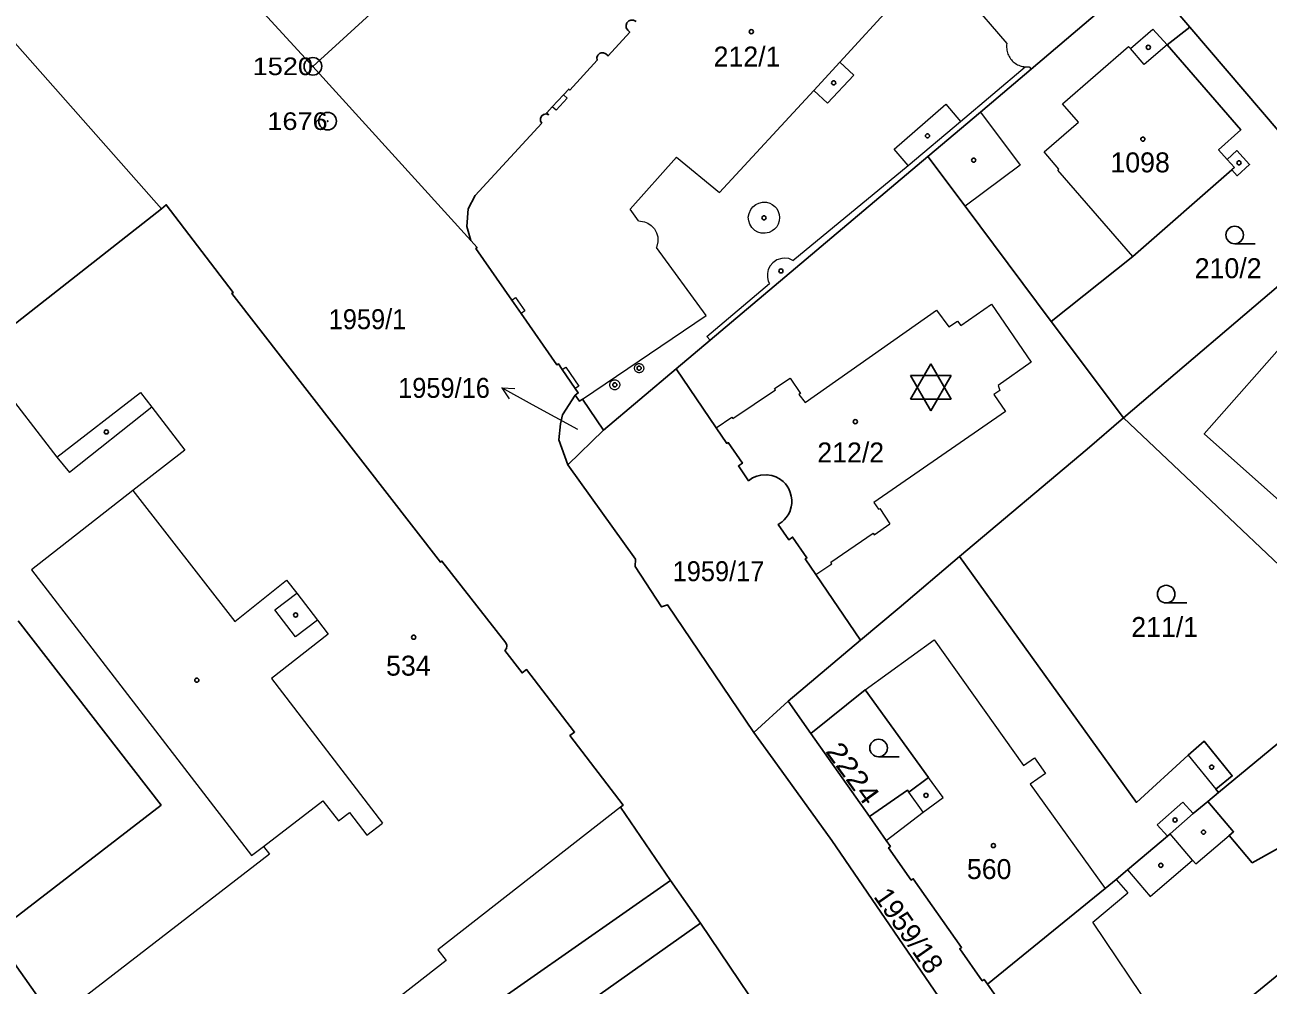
# Model space of a CAD drawing. Extents: x -679733 to -673243, y -1075091 to -1066557.
# Drawn here: x -676351.3 to -676245.5, y -1071379.2 to -1071297.5 of the extents above; entities that cross this region are included whole.
import ezdxf
from ezdxf.enums import TextEntityAlignment as Align

# ---------------------------------------------------------------- set-up
doc = ezdxf.new("R2010")
doc.units = 0
doc.header["$LTSCALE"] = 0.68
for name, color, linetype, lineweight in [('1', 7, 'Continuous', 25), ('3', 7, 'Continuous', 25), ('4', 7, 'Continuous', 13), ('5', 7, 'Continuous', 25), ('7', 7, 'Continuous', 13), ('8', 7, 'Continuous', 25)]:
    doc.layers.add(name, color=color, linetype=linetype, lineweight=lineweight)
doc.layers.add('2', color=7, linetype='Continuous')

msp = doc.modelspace()

# ---------------------------------------------------------------- linework, layer by layer
at = {"layer": '1'}
for p, q in [((-676326.79, -1071301.03), (-676313.58, -1071288.92)), ((-676313.33, -1071315.83), (-676326.79, -1071301.03)), ((-676257.8, -1071330.95), (-676238.01, -1071314.08)), ((-676295.87, -1071326.78), (-676302.05, -1071332)), ((-676305.07, -1071334.94), (-676302.05, -1071332)), ((-676250.62, -1071363.6), (-676249.7, -1071362.83))]:
    msp.add_line(p, q, dxfattribs=at)
for points in [[(-676279.27, -1071275.33), (-676277.82, -1071274.46), (-676275.99, -1071273.89), (-676274.27, -1071273.97), (-676272.47, -1071274.55), (-676271.06, -1071275.49), (-676270.63, -1071275.93), (-676266.54, -1071280.71), (-676266.43, -1071280.61), (-676258.1, -1071290.47), (-676258.22, -1071290.57), (-676256.05, -1071293.08), (-676252.13, -1071297.67)], [(-676326.79, -1071301.03), (-676336.76, -1071290.16), (-676336.59, -1071290.02), (-676339.11, -1071287.29)], [(-676274.43, -1071308.69), (-676269.96, -1071304.91), (-676265.64, -1071301.25), (-676256.05, -1071293.08)], [(-676299.28, -1071297.18), (-676299.483, -1071297.076), (-676299.711, -1071297.068), (-676299.894, -1071297.141), (-676300.055, -1071297.303), (-676300.131, -1071297.518), (-676300.108, -1071297.745), (-676299.99, -1071297.94)], [(-676364.28, -1071332.26), (-676360.06, -1071329.13), (-676355.42, -1071325.48), (-676339.67, -1071313.14), (-676353.45, -1071297.56), (-676363.94, -1071305.72), (-676373.17, -1071313.04)], [(-676299.99, -1071297.94), (-676299.81, -1071298.11), (-676301.66, -1071300.13), (-676301.84, -1071299.96)], [(-676263.94, -1071322.73), (-676256.99, -1071317.2), (-676248.56, -1071309.83), (-676248.11, -1071310.33), (-676247.06, -1071309.38), (-676248.13, -1071308.18), (-676248.96, -1071308.93), (-676249.69, -1071308.12), (-676247.81, -1071306.43), (-676254.08, -1071299.18), (-676252.13, -1071297.67)], [(-676252.13, -1071297.67), (-676238.43, -1071313.71), (-676238.01, -1071314.08)], [(-676302.6, -1071300.49), (-676304.92, -1071303.03), (-676305.01, -1071302.95), (-676305.46, -1071303.43), (-676306.41, -1071304.46), (-676306.88, -1071304.97), (-676306.71, -1071305.13)], [(-676301.84, -1071299.96), (-676302.038, -1071299.865), (-676302.257, -1071299.867), (-676302.382, -1071299.916), (-676302.543, -1071300.066), (-676302.621, -1071300.271), (-676302.6, -1071300.49)], [(-676307.3, -1071305.86), (-676312.97, -1071312.01), (-676313.58, -1071313.15), (-676313.68, -1071314.66), (-676313.33, -1071315.83)], [(-676306.71, -1071305.13), (-676306.919, -1071305.068), (-676307.134, -1071305.106), (-676307.153, -1071305.115), (-676307.322, -1071305.252), (-676307.413, -1071305.451), (-676307.405, -1071305.669), (-676307.3, -1071305.86)], [(-676274.43, -1071308.69), (-676292.97, -1071324.33), (-676295.87, -1071326.78)], [(-676263.94, -1071322.73), (-676271.27, -1071312.92), (-676274.43, -1071308.69)], [(-676339.67, -1071313.14), (-676339.27, -1071312.79), (-676333.56, -1071320.26), (-676333.69, -1071320.36), (-676315.92, -1071343.23), (-676315.8, -1071343.13), (-676310.37, -1071350.11)], [(-676304.47, -1071329.01), (-676304.2, -1071328.82), (-676304.45, -1071328.45), (-676305.56, -1071326.83), (-676305.89, -1071326.34), (-676306.01, -1071326.43), (-676309.06, -1071322.05), (-676309.84, -1071320.92), (-676312.91, -1071316.51), (-676312.81, -1071316.44), (-676313.33, -1071315.83)], [(-676271.74, -1071342.76), (-676260.87, -1071333.6), (-676257.8, -1071330.95), (-676263.94, -1071322.73)], [(-676230.2, -1071335.38), (-676235.59, -1071330.72), (-676237.91, -1071328.68), (-676243.46, -1071323.84), (-676250.91, -1071332.3), (-676237.87, -1071343.92)], [(-676295.87, -1071326.78), (-676292.47, -1071331.78), (-676291.56, -1071333.12), (-676291.43, -1071333.04), (-676290.23, -1071334.81), (-676290.56, -1071335.03), (-676289.7, -1071336.29), (-676289.36, -1071336.06), (-676289.01, -1071335.91), (-676288.66, -1071335.82), (-676288.14, -1071335.78), (-676287.72, -1071335.86), (-676287.39, -1071335.97), (-676287.08, -1071336.12), (-676286.76, -1071336.37), (-676286.57, -1071336.57), (-676286.42, -1071336.76), (-676286.28, -1071336.98), (-676286.15, -1071337.29), (-676286.06, -1071337.6), (-676286.02, -1071337.92), (-676286.03, -1071338.24), (-676286.07, -1071338.53), (-676286.2, -1071338.93), (-676286.33, -1071339.2), (-676286.5, -1071339.43), (-676286.67, -1071339.63), (-676286.85, -1071339.79), (-676287.17, -1071340.01), (-676286.28, -1071341.32), (-676285.95, -1071341.09), (-676284.74, -1071342.87), (-676284.87, -1071342.95), (-676283.97, -1071344.27), (-676280.16, -1071349.87)], [(-676305.07, -1071334.94), (-676305.84, -1071332.8), (-676305.7, -1071331.45), (-676305.53, -1071330.69), (-676304.47, -1071329.01)], [(-676302.05, -1071332), (-676303.84, -1071329.36), (-676304.08, -1071329.53), (-676304.47, -1071329.01)], [(-676249.7, -1071362.83), (-676236.03, -1071351.55), (-676257.8, -1071330.95)], [(-676289.25, -1071357.74), (-676296.59, -1071346.87), (-676297.11, -1071347.04), (-676299.34, -1071343.59), (-676299.32, -1071342.98), (-676305.07, -1071334.94)], [(-676280.16, -1071349.87), (-676276.89, -1071347.12), (-676271.74, -1071342.76)], [(-676249.7, -1071362.83), (-676249.94, -1071362.55), (-676248.53, -1071361.43), (-676250.93, -1071358.46), (-676252.29, -1071359.67), (-676256.68, -1071363.69), (-676271.74, -1071342.76)], [(-676353.97, -1071374.9), (-676339.71, -1071363.91), (-676351.86, -1071348.21)], [(-676310.37, -1071350.11), (-676310.284, -1071350.304), (-676310.277, -1071350.366), (-676310.318, -1071350.574), (-676310.45, -1071350.74)], [(-676289.25, -1071357.74), (-676286.34, -1071355.06), (-676280.16, -1071349.87)], [(-676310.45, -1071350.74), (-676308.98, -1071352.66), (-676308.59, -1071352.37), (-676304.51, -1071357.69), (-676304.91, -1071358), (-676300.37, -1071363.91), (-676300.61, -1071364.09), (-676296.35, -1071370.33)], [(-676284.39, -1071357.83), (-676279.77, -1071354.09), (-676274.38, -1071361.55), (-676276.06, -1071362.8), (-676276.16, -1071362.65), (-676279.41, -1071364.89)], [(-676269.36, -1071379.16), (-676269.65, -1071378.76), (-676269.81, -1071378.87), (-676271.73, -1071376.14), (-676271.57, -1071376.03), (-676275.68, -1071370.18), (-676275.85, -1071370.3), (-676277.78, -1071367.55), (-676277.62, -1071367.43), (-676277.98, -1071366.92), (-676279.41, -1071364.89), (-676284.39, -1071357.83), (-676286.34, -1071355.06)], [(-676264.1, -1071394.37), (-676266.28, -1071390.96), (-676272.38, -1071381.92), (-676282.6, -1071366.94), (-676287.23, -1071360.51), (-676289.25, -1071357.74)], [(-676250.62, -1071363.6), (-676251.86, -1071364.64), (-676253.8, -1071366.36), (-676254.03, -1071366.57), (-676257.45, -1071369.43), (-676258.42, -1071370.24), (-676259.35, -1071371), (-676269.36, -1071379.16)], [(-676238.22, -1071373.02), (-676243.11, -1071366.75), (-676246.82, -1071368.82), (-676248.8, -1071366.5), (-676248.42, -1071366.18), (-676250.62, -1071363.6)], [(-676296.35, -1071370.33), (-676316.64, -1071384.52), (-676319.18, -1071386.29), (-676324.09, -1071389.73)], [(-676296.35, -1071370.33), (-676293.8, -1071373.96), (-676286.33, -1071385.04), (-676278.81, -1071396.2)], [(-676260.75, -1071391.57), (-676243.45, -1071377.39), (-676238.22, -1071373.02)], [(-676293.8, -1071373.96), (-676302.82, -1071380.35), (-676304.08, -1071381.25), (-676300.65, -1071386.11), (-676301.82, -1071388.93), (-676300.43, -1071390.9), (-676298.37, -1071393.79)], [(-676353.97, -1071374.9), (-676339.67, -1071395.17), (-676335.61, -1071400.81), (-676324.09, -1071389.73)], [(-676260.75, -1071391.57), (-676262.97, -1071388.23), (-676269.36, -1071379.16)]]:
    msp.add_lwpolyline(points, dxfattribs=at)
at = {"layer": '3'}
for p, q in [((-676248.323, -1071316.12), (-676246.573, -1071316.12)), ((-676254.153, -1071346.7), (-676252.403, -1071346.7)), ((-676278.633, -1071359.8), (-676276.883, -1071359.8))]:
    msp.add_line(p, q, dxfattribs=at)
for centre in [(-676248.3229, -1071315.3698), (-676254.1529, -1071345.9498), (-676278.6329, -1071359.0498)]:
    msp.add_circle(centre, 0.75, dxfattribs=at)
at = {"layer": '4'}
for p, q in [((-676275.03, -1071290.56), (-676267.72, -1071299.08)), ((-676281.94, -1071300.67), (-676277.18, -1071295.5)), ((-676255.28, -1071297.86), (-676254.08, -1071299.18)), ((-676262.99, -1071304.21), (-676257.35, -1071299.31)), ((-676256.03, -1071300.85), (-676257.19, -1071299.5)), ((-676254.08, -1071299.18), (-676256.03, -1071300.85)), ((-676284.15, -1071303.06), (-676281.94, -1071300.67)), ((-676281.94, -1071300.67), (-676280.75, -1071301.77)), ((-676271.66, -1071305.7), (-676266.15, -1071301.05)), ((-676266.15, -1071301.05), (-676265.82, -1071301.04)), ((-676265.82, -1071301.04), (-676265.64, -1071301.25)), ((-676280.75, -1071301.77), (-676282.97, -1071304.15)), ((-676305.14, -1071303.73), (-676306.09, -1071304.75)), ((-676305.46, -1071303.43), (-676305.14, -1071303.73)), ((-676292.16, -1071311.76), (-676284.15, -1071303.06)), ((-676282.97, -1071304.15), (-676284.15, -1071303.06)), ((-676306.09, -1071304.75), (-676306.41, -1071304.46)), ((-676277.31, -1071308.05), (-676272.9, -1071304.22)), ((-676272.9, -1071304.22), (-676271.66, -1071305.7)), ((-676261.63, -1071305.77), (-676262.99, -1071304.21)), ((-676276.12, -1071309.46), (-676271.66, -1071305.7)), ((-676269.96, -1071304.91), (-676266.59, -1071309.42)), ((-676264.54, -1071308.3), (-676261.63, -1071305.77)), ((-676295.83, -1071308.75), (-676292.16, -1071311.76)), ((-676276.12, -1071309.46), (-676277.31, -1071308.05)), ((-676263.28, -1071309.76), (-676264.54, -1071308.3)), ((-676248.96, -1071308.93), (-676248.34, -1071309.63)), ((-676285.93, -1071317.53), (-676276.12, -1071309.46)), ((-676266.59, -1071309.42), (-676271.27, -1071312.92)), ((-676263.38, -1071309.85), (-676263.28, -1071309.76)), ((-676256.99, -1071317.2), (-676263.38, -1071309.85)), ((-676248.34, -1071309.63), (-676248.56, -1071309.83)), ((-676289.65, -1071313.54), (-676289.51, -1071313.2)), ((-676289.51, -1071313.2), (-676289.34, -1071312.98)), ((-676289.34, -1071312.98), (-676289.09, -1071312.78)), ((-676289.09, -1071312.78), (-676288.82, -1071312.65)), ((-676288.82, -1071312.65), (-676288.5, -1071312.58)), ((-676288.5, -1071312.58), (-676288.18, -1071312.59)), ((-676288.18, -1071312.59), (-676287.9, -1071312.66)), ((-676287.9, -1071312.66), (-676287.68, -1071312.78)), ((-676287.68, -1071312.78), (-676287.47, -1071312.94)), ((-676287.47, -1071312.94), (-676287.3, -1071313.13)), ((-676287.3, -1071313.13), (-676287.17, -1071313.38)), ((-676299.07, -1071314.17), (-676298.57, -1071314.24)), ((-676298.57, -1071314.24), (-676298.28, -1071314.36)), ((-676289.72, -1071313.84), (-676289.65, -1071313.54)), ((-676289.69, -1071314.16), (-676289.72, -1071313.84)), ((-676289.6, -1071314.46), (-676289.69, -1071314.16)), ((-676287.09, -1071314.18), (-676287.18, -1071314.46)), ((-676287.17, -1071313.38), (-676287.09, -1071313.63)), ((-676287.09, -1071313.63), (-676287.06, -1071313.89)), ((-676287.06, -1071313.89), (-676287.09, -1071314.18)), ((-676298.28, -1071314.36), (-676297.98, -1071314.56)), ((-676297.98, -1071314.56), (-676297.71, -1071314.86)), ((-676297.71, -1071314.86), (-676297.53, -1071315.18)), ((-676297.53, -1071315.18), (-676297.43, -1071315.52)), ((-676289.43, -1071314.74), (-676289.6, -1071314.46)), ((-676289.18, -1071314.98), (-676289.43, -1071314.74)), ((-676288.91, -1071315.13), (-676289.18, -1071314.98)), ((-676288.64, -1071315.21), (-676288.91, -1071315.13)), ((-676288.28, -1071315.23), (-676288.64, -1071315.21)), ((-676287.96, -1071315.16), (-676288.28, -1071315.23)), ((-676287.69, -1071315.03), (-676287.96, -1071315.16)), ((-676287.48, -1071314.87), (-676287.69, -1071315.03)), ((-676287.3, -1071314.67), (-676287.48, -1071314.87)), ((-676287.18, -1071314.46), (-676287.3, -1071314.67)), ((-676297.41, -1071315.96), (-676297.53, -1071316.43)), ((-676293.31, -1071322.23), (-676297.53, -1071316.43)), ((-676297.43, -1071315.52), (-676297.41, -1071315.96)), ((-676287.3, -1071317.49), (-676287.64, -1071317.75)), ((-676286.87, -1071317.36), (-676287.3, -1071317.49)), ((-676286.6, -1071317.34), (-676286.87, -1071317.36)), ((-676286.28, -1071317.38), (-676286.6, -1071317.34)), ((-676285.93, -1071317.53), (-676286.28, -1071317.38)), ((-676288.02, -1071318.31), (-676288.1, -1071318.65)), ((-676287.87, -1071318.01), (-676288.02, -1071318.31)), ((-676287.64, -1071317.75), (-676287.87, -1071318.01)), ((-676293.25, -1071324.01), (-676287.91, -1071319.51)), ((-676288.1, -1071318.65), (-676288.08, -1071318.99)), ((-676288.08, -1071318.99), (-676288.03, -1071319.3)), ((-676288.03, -1071319.3), (-676287.91, -1071319.51)), ((-676309.84, -1071320.92), (-676309.53, -1071320.7)), ((-676309.53, -1071320.7), (-676308.75, -1071321.83)), ((-676271.64, -1071323.09), (-676269.02, -1071321.27)), ((-676269.02, -1071321.27), (-676265.64, -1071326.2)), ((-676308.75, -1071321.83), (-676309.06, -1071322.05)), ((-676303.84, -1071329.36), (-676293.31, -1071322.23)), ((-676284.88, -1071329.62), (-676273.71, -1071321.78)), ((-676273.71, -1071321.78), (-676272.66, -1071323.19)), ((-676272.66, -1071323.19), (-676271.92, -1071322.72)), ((-676271.92, -1071322.72), (-676271.64, -1071323.09)), ((-676292.97, -1071324.33), (-676293.25, -1071324.01)), ((-676355.42, -1071325.48), (-676348.58, -1071334.3)), ((-676305.56, -1071326.83), (-676305.25, -1071326.62)), ((-676305.25, -1071326.62), (-676304.15, -1071328.25)), ((-676265.64, -1071326.2), (-676268.46, -1071328.18)), ((-676287.48, -1071328.43), (-676286.17, -1071327.55)), ((-676286.17, -1071327.55), (-676285.29, -1071328.86)), ((-676348.58, -1071334.3), (-676341.47, -1071328.79)), ((-676341.47, -1071328.79), (-676340.5, -1071330.04)), ((-676304.15, -1071328.25), (-676304.45, -1071328.45)), ((-676291.05, -1071331.01), (-676287.4, -1071328.55)), ((-676287.4, -1071328.55), (-676287.48, -1071328.43)), ((-676285.29, -1071328.86), (-676285.41, -1071328.94)), ((-676285.41, -1071328.94), (-676284.88, -1071329.62)), ((-676268.32, -1071328.61), (-676268.81, -1071328.94)), ((-676268.81, -1071328.94), (-676267.82, -1071330.39)), ((-676268.46, -1071328.18), (-676268.32, -1071328.61)), ((-676340.5, -1071330.04), (-676347.5, -1071335.58)), ((-676340.5, -1071330.04), (-676337.68, -1071333.69)), ((-676292.47, -1071331.78), (-676291.13, -1071330.88)), ((-676291.13, -1071330.88), (-676291.05, -1071331.01)), ((-676267.82, -1071330.39), (-676279.03, -1071338.15)), ((-676348.58, -1071334.3), (-676347.5, -1071335.58)), ((-676337.68, -1071333.69), (-676342.11, -1071337.12)), ((-676342.11, -1071337.12), (-676350.75, -1071343.87)), ((-676342.11, -1071337.12), (-676333.42, -1071348.29)), ((-676279.03, -1071338.15), (-676278.65, -1071338.73)), ((-676278.65, -1071338.73), (-676278.52, -1071338.65)), ((-676278.52, -1071338.65), (-676277.67, -1071339.97)), ((-676282.7, -1071343.23), (-676279.09, -1071340.77)), ((-676279.09, -1071340.77), (-676279.01, -1071340.89)), ((-676279.01, -1071340.89), (-676277.67, -1071339.97)), ((-676350.75, -1071343.87), (-676332, -1071368.21)), ((-676283.97, -1071344.27), (-676282.62, -1071343.36)), ((-676282.62, -1071343.36), (-676282.7, -1071343.23)), ((-676333.42, -1071348.29), (-676329.03, -1071344.76)), ((-676329.03, -1071344.76), (-676328.15, -1071345.86)), ((-676330.02, -1071347.28), (-676328.15, -1071345.86)), ((-676328.15, -1071345.86), (-676326.39, -1071348.17)), ((-676328.27, -1071349.6), (-676330.02, -1071347.28)), ((-676326.39, -1071348.17), (-676328.27, -1071349.6)), ((-676326.39, -1071348.17), (-676325.47, -1071349.36)), ((-676325.47, -1071349.36), (-676330.32, -1071353.12)), ((-676279.77, -1071354.09), (-676273.89, -1071349.85)), ((-676273.89, -1071349.85), (-676266.3, -1071360.54)), ((-676330.32, -1071353.12), (-676320.86, -1071365.44)), ((-676252.29, -1071359.67), (-676249.94, -1071362.55)), ((-676266.3, -1071360.54), (-676265.35, -1071359.9)), ((-676265.35, -1071359.9), (-676264.42, -1071361.23)), ((-676273.15, -1071363.26), (-676274.38, -1071361.55)), ((-676264.42, -1071361.23), (-676265.73, -1071362.13)), ((-676274.83, -1071364.52), (-676276.06, -1071362.8)), ((-676265.73, -1071362.13), (-676259.35, -1071371)), ((-676330.99, -1071367.44), (-676325.94, -1071363.54)), ((-676325.94, -1071363.54), (-676324.61, -1071365.26)), ((-676274.83, -1071364.52), (-676273.15, -1071363.26)), ((-676254.91, -1071365.58), (-676252.74, -1071363.65)), ((-676252.74, -1071363.65), (-676251.86, -1071364.64)), ((-676324.61, -1071365.26), (-676323.67, -1071364.54)), ((-676323.67, -1071364.54), (-676322.19, -1071366.47)), ((-676300.61, -1071364.09), (-676316.16, -1071376.23)), ((-676277.98, -1071366.92), (-676274.83, -1071364.52)), ((-676322.19, -1071366.47), (-676320.86, -1071365.44)), ((-676254.03, -1071366.57), (-676254.91, -1071365.58)), ((-676251.9, -1071368.6), (-676253.8, -1071366.36)), ((-676251.63, -1071368.91), (-676248.8, -1071366.5)), ((-676330.49, -1071368.09), (-676346.67, -1071380.62)), ((-676332, -1071368.21), (-676330.99, -1071367.44)), ((-676330.99, -1071367.44), (-676330.49, -1071368.09)), ((-676255.53, -1071371.69), (-676251.9, -1071368.6)), ((-676251.9, -1071368.6), (-676251.63, -1071368.91)), ((-676258.42, -1071370.24), (-676257.43, -1071371.38)), ((-676257.45, -1071369.43), (-676255.53, -1071371.69)), ((-676260.41, -1071373.87), (-676257.43, -1071371.38)), ((-676254.91, -1071382), (-676260.41, -1071373.87)), ((-676316.16, -1071376.23), (-676315.45, -1071377.14)), ((-676315.45, -1071377.14), (-676326.35, -1071385.64))]:
    msp.add_line(p, q, dxfattribs=at)
for points in [[(-676257.35, -1071299.31), (-676257.19, -1071299.5), (-676255.28, -1071297.86)], [(-676267.72, -1071299.08), (-676267.734, -1071299.192), (-676267.74, -1071299.305), (-676267.738, -1071299.419), (-676267.729, -1071299.531), (-676267.713, -1071299.643), (-676267.69, -1071299.754), (-676267.659, -1071299.863), (-676267.621, -1071299.97), (-676267.576, -1071300.073), (-676267.524, -1071300.174), (-676267.466, -1071300.271), (-676267.401, -1071300.364), (-676267.331, -1071300.453), (-676267.254, -1071300.536), (-676267.173, -1071300.615), (-676267.086, -1071300.688), (-676266.995, -1071300.755), (-676266.9, -1071300.816), (-676266.8, -1071300.87), (-676266.698, -1071300.918), (-676266.592, -1071300.959), (-676266.484, -1071300.992), (-676266.374, -1071301.019), (-676266.263, -1071301.038), (-676266.15, -1071301.05)], [(-676299.07, -1071314.17), (-676299.77, -1071313.16), (-676295.83, -1071308.75)], [(-676298.93, -1071327.09), (-676298.983, -1071327.097), (-676299.036, -1071327.097), (-676299.089, -1071327.09), (-676299.14, -1071327.075), (-676299.189, -1071327.054), (-676299.235, -1071327.026), (-676299.276, -1071326.993), (-676299.312, -1071326.954), (-676299.343, -1071326.91), (-676299.367, -1071326.863), (-676299.385, -1071326.813), (-676299.396, -1071326.76), (-676299.4, -1071326.707), (-676299.396, -1071326.654), (-676299.386, -1071326.602), (-676299.368, -1071326.552), (-676299.344, -1071326.504), (-676299.313, -1071326.461), (-676299.277, -1071326.422), (-676299.235, -1071326.388), (-676299.19, -1071326.36)], [(-676299.19, -1071326.36), (-676299.139, -1071326.339), (-676299.086, -1071326.325), (-676299.031, -1071326.318), (-676298.976, -1071326.32), (-676298.921, -1071326.329), (-676298.869, -1071326.346), (-676298.819, -1071326.37), (-676298.773, -1071326.401), (-676298.732, -1071326.438), (-676298.697, -1071326.48), (-676298.668, -1071326.527), (-676298.646, -1071326.577), (-676298.631, -1071326.631), (-676298.624, -1071326.685), (-676298.624, -1071326.741), (-676298.633, -1071326.795), (-676298.649, -1071326.848), (-676298.672, -1071326.898), (-676298.702, -1071326.944), (-676298.739, -1071326.986), (-676298.78, -1071327.022), (-676298.827, -1071327.051), (-676298.877, -1071327.074), (-676298.93, -1071327.09)], [(-676300.9, -1071328.51), (-676300.952, -1071328.532), (-676301.006, -1071328.546), (-676301.062, -1071328.554), (-676301.118, -1071328.554), (-676301.174, -1071328.546), (-676301.228, -1071328.531), (-676301.28, -1071328.51), (-676301.328, -1071328.481), (-676301.372, -1071328.447), (-676301.412, -1071328.407), (-676301.445, -1071328.362), (-676301.473, -1071328.313), (-676301.494, -1071328.261), (-676301.508, -1071328.206), (-676301.514, -1071328.151), (-676301.513, -1071328.094), (-676301.505, -1071328.039), (-676301.489, -1071327.985), (-676301.467, -1071327.933), (-676301.438, -1071327.885), (-676301.403, -1071327.842), (-676301.362, -1071327.803), (-676301.316, -1071327.77), (-676301.267, -1071327.743), (-676301.215, -1071327.723), (-676301.16, -1071327.71)], [(-676301.16, -1071327.71), (-676301.103, -1071327.705), (-676301.045, -1071327.707), (-676300.989, -1071327.717), (-676300.934, -1071327.735), (-676300.882, -1071327.759), (-676300.834, -1071327.791), (-676300.791, -1071327.829), (-676300.753, -1071327.872), (-676300.721, -1071327.92), (-676300.697, -1071327.971), (-676300.679, -1071328.026), (-676300.669, -1071328.083), (-676300.666, -1071328.14), (-676300.671, -1071328.197), (-676300.684, -1071328.253), (-676300.704, -1071328.307), (-676300.732, -1071328.357), (-676300.766, -1071328.404), (-676300.806, -1071328.445), (-676300.851, -1071328.481), (-676300.9, -1071328.51)]]:
    msp.add_lwpolyline(points, dxfattribs=at)
at = {"layer": '5'}
for p, q in [((-676274.191, -1071326.338), (-676275.923, -1071329.341)), ((-676274.191, -1071326.338), (-676272.458, -1071329.341)), ((-676274.191, -1071330.338), (-676275.923, -1071327.339)), ((-676275.923, -1071327.339), (-676272.458, -1071327.339)), ((-676274.191, -1071330.338), (-676272.458, -1071327.339)), ((-676275.923, -1071329.341), (-676272.458, -1071329.341))]:
    msp.add_line(p, q, dxfattribs=at)
for centre in [(-676289.4668, -1071298.0592), (-676255.6768, -1071299.3892), (-676282.4568, -1071302.4192), (-676274.4668, -1071306.9292), (-676256.1368, -1071307.2092), (-676270.5368, -1071308.9992), (-676247.9568, -1071309.2292), (-676288.3868, -1071313.9092), (-676286.9468, -1071318.4292), (-676299.0168, -1071326.7092), (-676301.0868, -1071328.1292), (-676280.6168, -1071331.2692), (-676344.3668, -1071332.1392), (-676328.2568, -1071347.7292), (-676318.2068, -1071349.6192), (-676336.6668, -1071353.2792), (-676250.2768, -1071360.6792), (-676274.5968, -1071363.0892), (-676253.3968, -1071365.1792), (-676250.9768, -1071366.2192), (-676268.8568, -1071367.3592), (-676254.6068, -1071369.0392)]:
    msp.add_circle(centre, 0.175, dxfattribs=at)
at = {"layer": '7'}
msp.add_line((-676310.705, -1071328.385), (-676310.072, -1071329.309), dxfattribs=at)
msp.add_lwpolyline([(-676304.23, -1071331.93), (-676308.08, -1071329.84), (-676310.705, -1071328.385), (-676309.586, -1071328.433)], dxfattribs=at)
at = {"layer": '8'}
for centre, radius in [((-676326.78, -1071301.0098), 0.75), ((-676326.78, -1071301.0098), 0.03), ((-676325.53, -1071305.6798), 0.75), ((-676325.53, -1071305.6798), 0.03)]:
    msp.add_circle(centre, radius, dxfattribs=at)

# ---------------------------------------------------------------- texts
at = {"layer": '2'}
for s, p in [('212/1', (-676289.83, -1071301.029)), ('1098', (-676256.37, -1071310.04)), ('210/2', (-676248.88, -1071319.05)), ('211/1', (-676254.28, -1071349.6)), ('534', (-676318.659, -1071352.89)), ('560', (-676269.219, -1071370.21))]:
    msp.add_text(s, height=1.7, dxfattribs=at).set_placement(p, align=Align.CENTER)
at = {"layer": '2', "width": 0.95}
msp.add_text('1959/1', height=1.7, dxfattribs=at).set_placement((-676325.44, -1071323.39))
msp.add_text('1959/16', height=1.7, dxfattribs=at).set_placement((-676311.72, -1071329.239), align=Align.RIGHT)
at = {"layer": '2'}
msp.add_text('212/2', height=1.7, dxfattribs=at).set_placement((-676283.85, -1071334.739))
at = {"layer": '2', "width": 0.95}
msp.add_text('1959/17', height=1.7, dxfattribs=at).set_placement((-676292.26, -1071344.85), align=Align.CENTER)
at = {"layer": '2', "width": 1.15}
msp.add_text('2224', height=1.7, rotation=306, dxfattribs=at).set_placement((-676281.5054, -1071361.6924), align=Align.CENTER)
at = {"layer": '2'}
msp.add_text('1959/18', height=1.7, rotation=305, dxfattribs=at).set_placement((-676276.7577, -1071375.0725), align=Align.CENTER)
at = {"layer": '8', "width": 1.15}
for s, p in [('1520', (-676326.779, -1071301.76)), ('1676', (-676325.529, -1071306.429))]:
    msp.add_text(s, height=1.5, dxfattribs=at).set_placement(p, align=Align.RIGHT)

doc.saveas('drawing.dxf')
